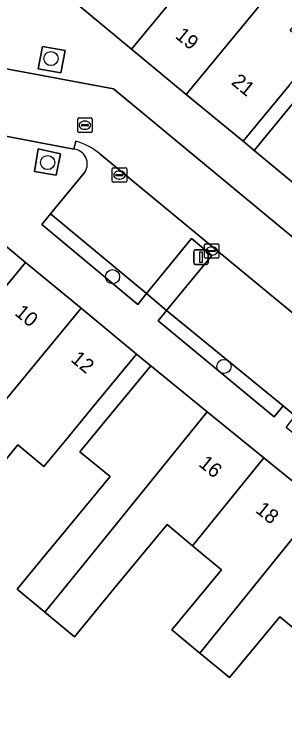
# Model space of a CAD drawing. Extents: x 160157 to 160921, y 381516 to 382045.
# Drawn here: x 160365.48 to 160384.18, y 381874.84 to 381924.15 of the extents above; entities that cross this region are included whole.
import ezdxf

# ---------------------------------------------------------------- set-up
doc = ezdxf.new("R2010")
doc.units = 0
for name, color, linetype in [('IMGEO_Boom', 7, 'Continuous'), ('IMGEO_Erf', 7, 'Continuous'), ('IMGEO_Groenvoorziening', 7, 'Continuous'), ('IMGEO_Haag', 7, 'Continuous'), ('IMGEO_Kolk', 7, 'Continuous'), ('IMGEO_Lichtmast', 7, 'Continuous'), ('IMGEO_Pand', 7, 'Continuous'), ('IMGEO_Pand_nummerreeks', 7, 'Continuous'), ('IMGEO_Parkeervlak_open', 7, 'Continuous'), ('IMGEO_Rijbaan_lokaal_open', 7, 'Continuous'), ('IMGEO_Rioolput', 7, 'Continuous'), ('IMGEO_Verkeerseiland_groen', 7, 'Continuous'), ('IMGEO_Voetpad_open', 7, 'Continuous')]:
    doc.layers.add(name, color=color, linetype=linetype)

msp = doc.modelspace()

# ---------------------------------------------------------------- linework, layer by layer
at = {"layer": 'IMGEO_Boom'}
for centre in [(160368.023, 381921.093), (160367.793, 381913.917), (160372.278, 381906.037), (160379.982, 381899.843)]:
    msp.add_circle(centre, 0.489, dxfattribs=at)
at = {"layer": 'IMGEO_Erf'}
for points in [[(160384.485, 381919.238), (160381.302, 381915.381), (160382.063, 381914.747), (160385.247, 381918.603)], [(160385.681, 381881.045), (160383.841, 381882.565), (160380.368, 381878.361), (160378.309, 381880.062), (160376.38, 381881.656), (160379.813, 381885.812), (160377.815, 381887.462), (160376.047, 381888.923), (160372.586, 381884.735), (160369.653, 381881.185), (160367.597, 381882.884), (160365.685, 381884.464), (160367.491, 381886.65), (160368.618, 381888.014), (160372.109, 381892.239), (160370.028, 381893.957), (160371.741, 381896.031), (160374.925, 381899.885), (160373.931, 381900.692), (160370.747, 381896.838), (160369.015, 381894.735), (160367.533, 381892.936), (160365.729, 381894.427), (160363.72, 381891.995)]]:
    msp.add_lwpolyline(points, dxfattribs=at)
at = {"layer": 'IMGEO_Groenvoorziening'}
for points in [[(160367.984, 381910.381), (160367.386, 381909.636), (160374.026, 381904.114), (160374.618, 381904.875)], [(160376.001, 381903.706), (160375.422, 381902.987), (160383.445, 381896.356), (160384.075, 381897.114)]]:
    msp.add_lwpolyline(points, close=True, dxfattribs=at)
at = {"layer": 'IMGEO_Haag'}
for points in [[(160367.984, 381910.381), (160367.386, 381909.636), (160374.026, 381904.114), (160374.618, 381904.875)], [(160376.001, 381903.706), (160375.422, 381902.987), (160383.445, 381896.356), (160384.075, 381897.114)]]:
    msp.add_lwpolyline(points, close=True, dxfattribs=at)
at = {"layer": 'IMGEO_Kolk'}
for p, q in [((160372.258, 381912.626), (160372.258, 381913.478)), ((160372.333, 381913.552), (160373.185, 381913.552)), ((160372.746, 381913.332), (160372.771, 381913.332)), ((160373.259, 381913.478), (160373.259, 381912.626)), ((160372.517, 381913.046), (160372.517, 381913.058)), ((160372.955, 381913.009), (160372.557, 381913.009)), ((160372.56, 381913.095), (160372.958, 381913.095)), ((160372.769, 381912.772), (160372.744, 381912.772)), ((160373.001, 381913.058), (160373.001, 381913.046)), ((160373.185, 381912.552), (160372.333, 381912.552)), ((160378.711, 381908.308), (160379.563, 381908.308)), ((160378.636, 381907.382), (160378.636, 381908.234)), ((160378.895, 381907.802), (160378.895, 381907.814)), ((160379.333, 381907.765), (160378.935, 381907.765)), ((160378.938, 381907.851), (160379.336, 381907.851)), ((160379.124, 381908.088), (160379.149, 381908.088)), ((160379.379, 381907.814), (160379.379, 381907.802)), ((160379.637, 381908.234), (160379.637, 381907.382)), ((160379.563, 381907.308), (160378.711, 381907.308)), ((160379.147, 381907.528), (160379.122, 381907.528))]:
    msp.add_line(p, q, dxfattribs=at)
for points in [[(160372.258, 381912.626), (160372.258, 381913.478)], [(160372.333, 381913.552), (160373.185, 381913.552)], [(160373.259, 381913.478), (160373.259, 381912.626)], [(160373.185, 381912.552), (160372.333, 381912.552)], [(160378.711, 381908.308), (160379.563, 381908.308)], [(160378.636, 381907.382), (160378.636, 381908.234)], [(160379.637, 381908.234), (160379.637, 381907.382)], [(160379.563, 381907.308), (160378.711, 381907.308)]]:
    msp.add_lwpolyline(points, dxfattribs=at)
for centre, radius, start, end in [((160372.335, 381913.476), 0.0765, 91.552, 178.448), ((160372.335, 381913.476), 0.0765, 91.552, 178.448), ((160373.183, 381913.476), 0.0765, 1.552, 88.448), ((160373.183, 381913.476), 0.0765, 1.552, 88.448), ((160372.557, 381913.055), 0.0403, 85.8775, 175.7526), ((160372.554, 381913.045), 0.0366, 178.938, 274.7102), ((160372.958, 381913.052), 0.043, 264.8664, 352.4533), ((160372.962, 381913.057), 0.0386, 1.7309, 96.639), ((160372.335, 381912.628), 0.0765, 181.552, 268.448), ((160372.335, 381912.628), 0.0765, 181.552, 268.448), ((160373.183, 381912.628), 0.0765, 271.552, 358.448), ((160373.183, 381912.628), 0.0765, 271.552, 358.448), ((160378.713, 381908.232), 0.0765, 91.552, 178.448), ((160378.713, 381908.232), 0.0765, 91.552, 178.448), ((160379.561, 381908.232), 0.0765, 1.552, 88.448), ((160379.561, 381908.232), 0.0765, 1.552, 88.448), ((160378.935, 381907.811), 0.0403, 85.8775, 175.7526), ((160378.932, 381907.801), 0.0366, 178.938, 274.7102), ((160379.336, 381907.808), 0.043, 264.8664, 352.4533), ((160379.34, 381907.813), 0.0386, 1.7309, 96.639), ((160378.713, 381907.384), 0.0765, 181.552, 268.448), ((160378.713, 381907.384), 0.0765, 181.552, 268.448), ((160379.561, 381907.384), 0.0765, 271.552, 358.448), ((160379.561, 381907.384), 0.0765, 271.552, 358.448)]:
    msp.add_arc(centre, radius, start, end, dxfattribs=at)
for centre, major_axis, ratio, start_param, end_param in [((160372.745, 381913.052), (-0.387, 0.002), 0.722429, 4.712389, 7.853982), ((160372.77, 381913.052), (-0.39, 0.002), 0.717154, 1.570796, 4.712389), ((160379.123, 381907.808), (-0.387, 0.002), 0.722429, 4.712389, 7.853982), ((160379.148, 381907.808), (-0.39, 0.002), 0.717154, 1.570796, 4.712389)]:
    msp.add_ellipse(centre, major_axis=major_axis, ratio=ratio, start_param=start_param, end_param=end_param, dxfattribs=at)
at = {"layer": 'IMGEO_Lichtmast'}
for p, q in [((160377.896, 381906.987), (160377.896, 381907.787)), ((160377.896, 381907.787), (160377.896, 381906.987)), ((160377.996, 381907.887), (160378.786, 381907.887)), ((160378.786, 381907.887), (160377.996, 381907.887)), ((160378.886, 381907.787), (160378.886, 381906.987)), ((160378.886, 381906.987), (160378.886, 381907.787)), ((160378.786, 381906.887), (160377.996, 381906.887)), ((160377.996, 381906.887), (160378.786, 381906.887))]:
    msp.add_line(p, q, dxfattribs=at)
msp.add_lwpolyline([(160378.316, 381907.762), (160378.466, 381907.762), (160378.466, 381907.012), (160378.316, 381907.012), (160378.316, 381907.762)], dxfattribs=at)
for centre, start, end in [((160377.996, 381907.787), 90, 180), ((160377.996, 381907.787), 90, 180), ((160378.786, 381907.787), 0, 90), ((160378.786, 381907.787), 360, 90), ((160377.996, 381906.987), 180, 270), ((160377.996, 381906.987), 180, 270), ((160378.786, 381906.987), 270, 0), ((160378.786, 381906.987), 270, 0)]:
    msp.add_arc(centre, 0.1, start, end, dxfattribs=at)
at = {"layer": 'IMGEO_Pand'}
for points in [[(160369.799, 381924.874), (160373.586, 381921.749), (160378.657, 381927.893), (160376.809, 381929.418), (160380.235, 381933.569), (160381.261, 381934.812), (160379.322, 381936.412), (160378.296, 381935.169)], [(160377.373, 381918.624), (160385.894, 381928.949), (160383.893, 381930.601), (160380.442, 381926.42), (160378.657, 381927.893), (160373.586, 381921.749)], [(160377.373, 381918.624), (160381.302, 381915.381), (160384.485, 381919.238), (160386.378, 381921.531), (160384.559, 381923.033), (160388.004, 381927.207), (160385.894, 381928.949)], [(160386.102, 381911.413), (160394.587, 381921.695), (160392.491, 381923.425), (160389.104, 381919.321), (160387.162, 381920.924), (160385.247, 381918.603), (160382.063, 381914.747)], [(160357.829, 381896.842), (160361.358, 381901.088), (160366.268, 381907.024), (160362.436, 381910.191), (160352.381, 381898.035), (160354.347, 381896.41), (160355.962, 381898.362)], [(160370.1, 381903.857), (160366.268, 381907.024), (160361.358, 381901.088), (160357.829, 381896.842), (160359.564, 381895.43), (160355.174, 381890.116), (160357.328, 381888.337), (160360.344, 381892.002), (160361.687, 381893.685)], [(160370.1, 381903.857), (160361.687, 381893.685), (160360.344, 381892.002), (160362.354, 381890.342), (160363.72, 381891.995), (160365.729, 381894.427), (160367.533, 381892.936), (160369.015, 381894.735), (160370.747, 381896.838), (160373.931, 381900.692)], [(160378.829, 381896.713), (160374.925, 381899.885), (160371.741, 381896.031), (160370.028, 381893.957), (160372.109, 381892.239), (160368.618, 381888.014), (160367.491, 381886.65), (160365.685, 381884.464), (160367.597, 381882.884), (160369.385, 381885.085), (160370.5, 381886.458)], [(160382.746, 381893.53), (160378.829, 381896.713), (160370.5, 381886.458), (160369.385, 381885.085), (160367.597, 381882.884), (160369.653, 381881.185), (160372.586, 381884.735), (160376.047, 381888.923), (160377.815, 381887.462)], [(160386.663, 381890.347), (160382.746, 381893.53), (160377.815, 381887.462), (160379.813, 381885.812), (160376.38, 381881.656), (160378.309, 381880.062)], [(160386.663, 381890.347), (160378.309, 381880.062), (160380.368, 381878.361), (160383.841, 381882.565), (160385.681, 381881.045), (160387.472, 381883.248), (160390.625, 381887.128)]]:
    msp.add_lwpolyline(points, close=True, dxfattribs=at)
at = {"layer": 'IMGEO_Parkeervlak_open'}
for points in [[(160369.748, 381915.384), (160369.605, 381914.849)], [(160389.742, 381899.391), (160371.41, 381914.519)], [(160370.367, 381913.255), (160367.984, 381910.381), (160374.618, 381904.875), (160377.745, 381908.664), (160379.141, 381907.511), (160376.001, 381903.706), (160384.075, 381897.114), (160384.91, 381896.435), (160393.059, 381889.711), (160396.159, 381893.468), (160397.538, 381892.33), (160394.443, 381888.579), (160402.306, 381882.102), (160403.147, 381881.401), (160411.165, 381874.813), (160414.244, 381878.544), (160415.611, 381877.416), (160412.497, 381873.643), (160416.7, 381870.278), (160419.053, 381873.08)]]:
    msp.add_lwpolyline(points, dxfattribs=at)
for centre, radius, start, end in [((160368.642, 381911.23), 4.299, 49.917, 75.0929), ((160369.495, 381913.817), 1.038, 327.1852, 83.9144)]:
    msp.add_arc(centre, radius, start, end, dxfattribs=at)
at = {"layer": 'IMGEO_Rijbaan_lokaal_open'}
for points in [[(160360.149, 381921.379), (160351.289, 381928.805), (160315.245, 381958.534), (160315.541, 381958.892), (160316.098, 381959.567), (160315.4, 381960.173), (160312.536, 381962.804), (160309.064, 381958.612), (160359.924, 381916.684), (160369.605, 381914.849), (160369.748, 381915.384)], [(160424.697, 381875.722), (160372.344, 381919.004), (160361.944, 381920.939), (160361.815, 381920.44)], [(160371.41, 381914.519), (160389.742, 381899.391), (160409.362, 381883.2), (160421.079, 381873.531), (160420.73, 381873.107), (160425.014, 381863.084), (160439.434, 381851.118), (160468.894, 381826.952), (160479.902, 381818.437)]]:
    msp.add_lwpolyline(points, dxfattribs=at)
msp.add_arc((160368.642, 381911.23), 4.299, 49.917, 75.0929, dxfattribs=at)
at = {"layer": 'IMGEO_Rioolput'}
for p, q in [((160369.868, 381916.066), (160369.868, 381916.918)), ((160369.943, 381916.992), (160370.795, 381916.992)), ((160370.356, 381916.772), (160370.381, 381916.772)), ((160370.869, 381916.918), (160370.869, 381916.066)), ((160370.127, 381916.486), (160370.127, 381916.498)), ((160370.565, 381916.449), (160370.167, 381916.449)), ((160370.17, 381916.535), (160370.568, 381916.535)), ((160370.379, 381916.212), (160370.354, 381916.212)), ((160370.611, 381916.498), (160370.611, 381916.486)), ((160370.795, 381915.992), (160369.943, 381915.992))]:
    msp.add_line(p, q, dxfattribs=at)
for points in [[(160369.868, 381916.066), (160369.868, 381916.918)], [(160369.943, 381916.992), (160370.795, 381916.992)], [(160370.869, 381916.918), (160370.869, 381916.066)], [(160370.795, 381915.992), (160369.943, 381915.992)]]:
    msp.add_lwpolyline(points, dxfattribs=at)
for centre, radius, start, end in [((160369.945, 381916.916), 0.0765, 91.552, 178.448), ((160369.945, 381916.916), 0.0765, 91.552, 178.448), ((160370.793, 381916.916), 0.0765, 1.552, 88.448), ((160370.793, 381916.916), 0.0765, 1.552, 88.448), ((160370.167, 381916.495), 0.0403, 85.8775, 175.7526), ((160370.164, 381916.485), 0.0366, 178.938, 274.7102), ((160370.568, 381916.492), 0.043, 264.8664, 352.4533), ((160370.572, 381916.497), 0.0386, 1.7309, 96.639), ((160369.945, 381916.068), 0.0765, 181.552, 268.448), ((160369.945, 381916.068), 0.0765, 181.552, 268.448), ((160370.793, 381916.068), 0.0765, 271.552, 358.448), ((160370.793, 381916.068), 0.0765, 271.552, 358.448)]:
    msp.add_arc(centre, radius, start, end, dxfattribs=at)
for centre, major_axis, ratio, start_param, end_param in [((160370.355, 381916.492), (-0.387, 0.002), 0.722429, 4.712389, 7.853982), ((160370.38, 381916.492), (-0.39, 0.002), 0.717154, 1.570796, 4.712389)]:
    msp.add_ellipse(centre, major_axis=major_axis, ratio=ratio, start_param=start_param, end_param=end_param, dxfattribs=at)
at = {"layer": 'IMGEO_Verkeerseiland_groen'}
for points in [[(160368.994, 381921.651), (160367.439, 381921.933), (160367.146, 381920.376), (160368.71, 381920.103)], [(160368.671, 381914.525), (160367.143, 381914.868), (160366.876, 381913.307), (160368.378, 381913.038)]]:
    msp.add_lwpolyline(points, close=True, dxfattribs=at)
at = {"layer": 'IMGEO_Voetpad_open'}
for points in [[(160417.865, 381885.448), (160409.913, 381891.762), (160405.98, 381895.008), (160402.178, 381898.146), (160398.377, 381901.283), (160394.442, 381904.531), (160393.686, 381905.155), (160389.982, 381908.211), (160386.102, 381911.413), (160382.063, 381914.747), (160381.302, 381915.381), (160377.373, 381918.624), (160373.586, 381921.749), (160369.799, 381924.874), (160365.87, 381928.117), (160356.601, 381935.838), (160348.017, 381942.896), (160343.315, 381946.762), (160338.557, 381950.675), (160333.919, 381954.488), (160329.267, 381958.313), (160324.402, 381962.313), (160323.63, 381962.943), (160319.596, 381966.674)], [(160369.605, 381914.849), (160359.924, 381916.684), (160309.064, 381958.612), (160308.058, 381959.424)], [(160361.944, 381920.939), (160372.344, 381919.004), (160424.697, 381875.722), (160428.691, 381866.326)], [(160416.045, 381869.475), (160411.927, 381872.893), (160412.497, 381873.643), (160411.165, 381874.813), (160410.509, 381874.071), (160402.489, 381880.641), (160403.147, 381881.401), (160402.306, 381882.102), (160401.665, 381881.336), (160393.831, 381887.769), (160394.443, 381888.579), (160393.059, 381889.711), (160392.443, 381888.958), (160384.293, 381895.629), (160384.91, 381896.435), (160384.075, 381897.114), (160383.445, 381896.356), (160375.422, 381902.987), (160376.001, 381903.706), (160374.618, 381904.875), (160374.026, 381904.114), (160367.386, 381909.636), (160367.984, 381910.381), (160370.367, 381913.255)], [(160362.436, 381910.191), (160366.268, 381907.024), (160370.1, 381903.857), (160373.931, 381900.692), (160374.925, 381899.885), (160378.829, 381896.713), (160382.746, 381893.53), (160386.663, 381890.347), (160390.625, 381887.128), (160392.17, 381885.873), (160397.816, 381881.285), (160403.237, 381876.879), (160403.357, 381877.028), (160409.099, 381872.362), (160414.314, 381868.125), (160414.939, 381867.617), (160414.72, 381867.351), (160416.323, 381866.023)]]:
    msp.add_lwpolyline(points, dxfattribs=at)
for points in [[(160368.71, 381920.103), (160367.146, 381920.376), (160367.439, 381921.933), (160368.994, 381921.651)], [(160368.378, 381913.038), (160366.876, 381913.307), (160367.143, 381914.868), (160368.671, 381914.525)], [(160379.141, 381907.511), (160377.745, 381908.664), (160374.618, 381904.875), (160376.001, 381903.706)]]:
    msp.add_lwpolyline(points, close=True, dxfattribs=at)
msp.add_arc((160369.495, 381913.817), 1.038, 327.1852, 83.9144, dxfattribs=at)

# ---------------------------------------------------------------- texts
at = {"layer": 'IMGEO_Pand_nummerreeks'}
for s, rotation, p in [('19', 320.4672, (160376.552, 381922.569)), ('21', 320.4672, (160380.427, 381919.371)), ('10', 320.433, (160365.454, 381903.442)), ('12', 320.433, (160369.332, 381900.237)), ('16', 320.9071, (160378.173, 381893.019)), ('18', 320.9045, (160382.101, 381889.828))]:
    msp.add_text(s, height=1, rotation=rotation, dxfattribs=at).set_placement(p)

doc.saveas('drawing.dxf')
